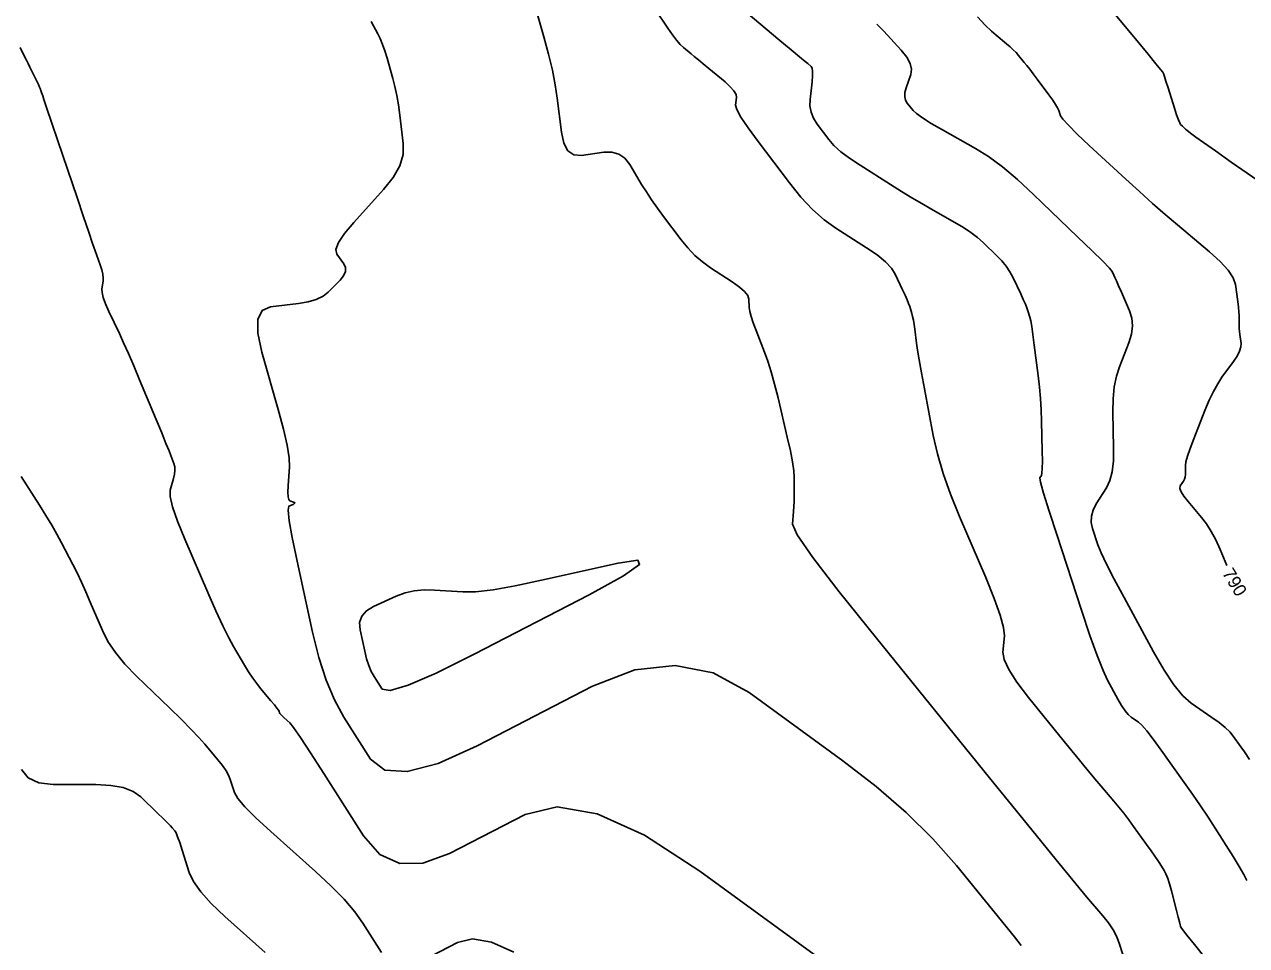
# Model space of a CAD drawing. Extents: x 2082232 to 2083549, y 592624 to 593832.
# Drawn here: x 2083093.1 to 2083159.4, y 592866.6 to 592916.6 of the extents above; entities that cross this region are included whole.
import ezdxf

# ---------------------------------------------------------------- set-up
doc = ezdxf.new("R2010")
doc.units = 0
doc.layers.add('DT_X_Contour_Major', color=7, linetype='Continuous')
doc.layers.add('DT_X_Contour_Minor', color=7, linetype='Continuous')

msp = doc.modelspace()

# ---------------------------------------------------------------- linework, layer by layer
at = {"layer": 'DT_X_Contour_Major'}
for points in [[(2083111.928, 592916.76), (2083112.287, 592916.102), (2083112.42, 592915.835), (2083112.548, 592915.525), (2083112.672, 592915.173), (2083112.792, 592914.779), (2083113.107, 592913.671), (2083113.219, 592913.236), (2083113.319, 592912.759), (2083113.408, 592912.242), (2083113.484, 592911.685), (2083113.673, 592910.143), (2083113.659, 592909.554), (2083113.477, 592908.942), (2083113.126, 592908.308), (2083112.606, 592907.651), (2083110.994, 592905.87), (2083110.483, 592905.261), (2083110.158, 592904.77), (2083110.019, 592904.397), (2083110.067, 592904.142), (2083110.443, 592903.619), (2083110.536, 592903.417), (2083110.533, 592903.202), (2083110.436, 592902.976), (2083110.242, 592902.738), (2083109.599, 592902.086), (2083109.317, 592901.864), (2083108.953, 592901.686), (2083108.507, 592901.553), (2083107.979, 592901.464), (2083106.463, 592901.287), (2083106.007, 592901.083), (2083105.777, 592900.605), (2083105.773, 592899.852), (2083105.994, 592898.824), (2083106.884, 592895.716), (2083107.173, 592894.648), (2083107.372, 592893.775), (2083107.48, 592893.097), (2083107.499, 592892.613), (2083107.429, 592891.582), (2083107.415, 592891.241), (2083107.426, 592890.99), (2083107.463, 592890.831), (2083107.524, 592890.762), (2083107.72, 592890.699), (2083107.773, 592890.674), (2083107.786, 592890.644), (2083107.758, 592890.611), (2083107.691, 592890.573), (2083107.456, 592890.468), (2083107.418, 592890.253), (2083107.48, 592889.686), (2083107.643, 592888.767), (2083107.906, 592887.497), (2083108.74, 592883.641), (2083109.082, 592882.269), (2083109.481, 592881.044), (2083109.937, 592879.967), (2083110.45, 592879.038), (2083111.895, 592876.756), (2083112.663, 592876.159), (2083113.883, 592876.079), (2083115.555, 592876.517), (2083117.678, 592877.472), (2083123.943, 592880.71), (2083126.236, 592881.599), (2083128.417, 592881.837), (2083130.487, 592881.426), (2083132.444, 592880.365), (2083137.515, 592876.668), (2083139.326, 592875.273), (2083140.957, 592873.862), (2083142.407, 592872.433), (2083143.677, 592870.988), (2083146.822, 592867.112), (2083147.196, 592866.651)], [(2083144.819, 592917.015), (2083145.242, 592916.573), (2083145.58, 592916.24), (2083145.832, 592916.014), (2083146.391, 592915.557), (2083146.589, 592915.389), (2083146.764, 592915.228), (2083146.917, 592915.074), (2083147.047, 592914.927), (2083147.362, 592914.545), (2083147.495, 592914.38), (2083147.657, 592914.173), (2083147.848, 592913.923), (2083148.068, 592913.631), (2083148.692, 592912.795), (2083148.902, 592912.506), (2083149.061, 592912.268), (2083149.171, 592912.081), (2083149.232, 592911.944), (2083149.326, 592911.646), (2083149.45, 592911.462), (2083149.751, 592911.134), (2083150.23, 592910.661), (2083150.886, 592910.044), (2083152.871, 592908.207), (2083153.604, 592907.536), (2083154.315, 592906.9), (2083155.002, 592906.3), (2083155.668, 592905.735), (2083157.411, 592904.275), (2083157.989, 592903.753), (2083158.415, 592903.283), (2083158.69, 592902.864), (2083158.813, 592902.496), (2083158.939, 592901.584), (2083158.98, 592901.27), (2083159.008, 592901.013), (2083159.023, 592900.814), (2083159.024, 592900.671), (2083159.01, 592900.365), (2083159.009, 592900.243), (2083159.016, 592900.105), (2083159.03, 592899.951), (2083159.052, 592899.781), (2083159.121, 592899.306), (2083159.115, 592899.111), (2083159.044, 592898.88), (2083158.908, 592898.615), (2083158.707, 592898.314), (2083158.084, 592897.465), (2083157.852, 592897.115), (2083157.621, 592896.699), (2083157.391, 592896.217), (2083157.162, 592895.671), (2083156.554, 592894.127), (2083156.355, 592893.603), (2083156.214, 592893.188), (2083156.13, 592892.884), (2083156.104, 592892.689), (2083156.111, 592892.317), (2083156.105, 592892.182), (2083156.083, 592892.057), (2083156.045, 592891.942), (2083155.99, 592891.837), (2083155.821, 592891.569), (2083155.8, 592891.441), (2083155.864, 592891.256), (2083156.011, 592891.017), (2083156.243, 592890.721), (2083156.974, 592889.858), (2083157.243, 592889.508), (2083157.5, 592889.103), (2083157.745, 592888.644), (2083157.979, 592888.131), (2083158.345, 592887.263)]]:
    msp.add_lwpolyline(points, dxfattribs=at)
at = {"layer": 'DT_X_Contour_Minor'}
for points in [[(2083120.562, 592918.542), (2083121.301, 592915.939), (2083121.555, 592914.999), (2083121.76, 592914.129), (2083121.917, 592913.331), (2083122.025, 592912.603), (2083122.251, 592910.757), (2083122.382, 592910.16), (2083122.607, 592909.752), (2083122.925, 592909.533), (2083123.336, 592909.504), (2083124.558, 592909.678), (2083124.989, 592909.685), (2083125.366, 592909.575), (2083125.689, 592909.348), (2083125.958, 592909.003), (2083126.603, 592907.929), (2083126.859, 592907.518), (2083127.143, 592907.09), (2083127.455, 592906.645), (2083127.796, 592906.183), (2083128.741, 592904.929), (2083129.107, 592904.482), (2083129.495, 592904.079), (2083129.905, 592903.721), (2083130.338, 592903.409), (2083131.522, 592902.636), (2083131.911, 592902.36), (2083132.191, 592902.114), (2083132.362, 592901.897), (2083132.423, 592901.709), (2083132.442, 592901.246), (2083132.47, 592901.039), (2083132.54, 592900.764), (2083132.652, 592900.422), (2083132.806, 592900.012), (2083133.272, 592898.828), (2083133.449, 592898.34), (2083133.629, 592897.763), (2083133.813, 592897.098), (2083134, 592896.343), (2083134.505, 592894.213), (2083134.671, 592893.478), (2083134.789, 592892.872), (2083134.86, 592892.393), (2083134.884, 592892.043), (2083134.884, 592891.28), (2083134.881, 592890.997), (2083134.872, 592890.721), (2083134.858, 592890.452), (2083134.838, 592890.19), (2083134.778, 592889.499), (2083135.046, 592888.918), (2083135.895, 592887.692), (2083137.326, 592885.821), (2083139.337, 592883.306), (2083145.476, 592875.74), (2083147.532, 592873.209), (2083149.095, 592871.29), (2083150.165, 592869.985), (2083150.742, 592869.292), (2083151.624, 592868.262), (2083151.928, 592867.876), (2083152.181, 592867.491), (2083152.381, 592867.106), (2083152.529, 592866.722), (2083152.855, 592865.698)], [(2083151.661, 592917.912), (2083153.479, 592915.71), (2083154.076, 592914.986), (2083154.505, 592914.465), (2083154.766, 592914.149), (2083154.858, 592914.036), (2083154.88, 592914.007), (2083154.904, 592913.946), (2083154.958, 592913.785), (2083155.042, 592913.524), (2083155.157, 592913.164), (2083155.504, 592912.069), (2083155.622, 592911.705), (2083155.718, 592911.436), (2083155.79, 592911.26), (2083155.839, 592911.179), (2083155.938, 592911.087), (2083155.983, 592911.046), (2083156.042, 592910.995), (2083156.115, 592910.933), (2083156.203, 592910.859), (2083156.455, 592910.647), (2083156.66, 592910.494), (2083157.084, 592910.192), (2083157.728, 592909.741), (2083158.592, 592909.143), (2083161.188, 592907.348)], [(2083127.311, 592917.446), (2083128.021, 592916.404), (2083128.273, 592916.045), (2083128.498, 592915.752), (2083128.695, 592915.524), (2083128.865, 592915.36), (2083129.282, 592915.012), (2083129.46, 592914.863), (2083129.681, 592914.68), (2083129.944, 592914.461), (2083130.251, 592914.207), (2083131.127, 592913.484), (2083131.412, 592913.227), (2083131.61, 592913.001), (2083131.723, 592912.804), (2083131.749, 592912.636), (2083131.702, 592912.23), (2083131.766, 592911.992), (2083131.992, 592911.583), (2083132.38, 592911.002), (2083132.931, 592910.25), (2083134.615, 592908.017), (2083135.246, 592907.234), (2083135.876, 592906.562), (2083136.506, 592905.999), (2083137.134, 592905.547), (2083138.809, 592904.487), (2083139.377, 592904.1), (2083139.825, 592903.733), (2083140.154, 592903.386), (2083140.363, 592903.06), (2083140.759, 592902.217), (2083140.895, 592901.922), (2083141.004, 592901.671), (2083141.087, 592901.464), (2083141.144, 592901.3), (2083141.261, 592900.921), (2083141.304, 592900.761), (2083141.346, 592900.566), (2083141.385, 592900.335), (2083141.423, 592900.069), (2083141.52, 592899.312), (2083141.575, 592898.945), (2083141.665, 592898.411), (2083141.79, 592897.709), (2083141.95, 592896.84), (2083142.426, 592894.301), (2083142.649, 592893.312), (2083142.96, 592892.251), (2083143.36, 592891.117), (2083143.849, 592889.911), (2083145.27, 592886.597), (2083145.733, 592885.468), (2083146.055, 592884.567), (2083146.237, 592883.892), (2083146.278, 592883.445), (2083146.2, 592882.555), (2083146.266, 592882.152), (2083146.52, 592881.608), (2083146.962, 592880.923), (2083147.594, 592880.099), (2083149.529, 592877.714), (2083150.197, 592876.892), (2083150.751, 592876.217), (2083151.19, 592875.686), (2083151.514, 592875.302), (2083152.225, 592874.471), (2083152.492, 592874.152), (2083152.758, 592873.818), (2083153.024, 592873.469), (2083153.29, 592873.105), (2083153.998, 592872.115), (2083154.241, 592871.772), (2083154.441, 592871.486), (2083154.598, 592871.258), (2083154.71, 592871.086), (2083154.951, 592870.704), (2083155.044, 592870.528), (2083155.14, 592870.287), (2083155.239, 592869.982), (2083155.342, 592869.612), (2083155.622, 592868.54), (2083155.714, 592868.185), (2083155.781, 592867.926), (2083155.823, 592867.761), (2083155.84, 592867.692), (2083155.852, 592867.635), (2083155.937, 592867.517), (2083156.184, 592867.203), (2083156.591, 592866.696), (2083157.159, 592865.994)], [(2083132.267, 592917.275), (2083134.1, 592915.741), (2083134.71, 592915.231), (2083135.165, 592914.85), (2083135.466, 592914.598), (2083135.612, 592914.477), (2083135.795, 592914.326), (2083135.85, 592914.231), (2083135.877, 592914.061), (2083135.877, 592913.816), (2083135.85, 592913.494), (2083135.741, 592912.537), (2083135.734, 592912.184), (2083135.797, 592911.842), (2083135.928, 592911.513), (2083136.129, 592911.195), (2083136.755, 592910.365), (2083137.037, 592910.044), (2083137.415, 592909.703), (2083137.887, 592909.343), (2083138.455, 592908.964), (2083140.095, 592907.926), (2083140.693, 592907.551), (2083141.26, 592907.205), (2083141.795, 592906.888), (2083142.297, 592906.6), (2083143.593, 592905.87), (2083144.054, 592905.597), (2083144.463, 592905.324), (2083144.821, 592905.052), (2083145.129, 592904.781), (2083145.879, 592904.059), (2083146.145, 592903.781), (2083146.379, 592903.488), (2083146.581, 592903.182), (2083146.752, 592902.861), (2083147.165, 592901.985), (2083147.306, 592901.682), (2083147.418, 592901.428), (2083147.501, 592901.224), (2083147.556, 592901.069), (2083147.663, 592900.722), (2083147.708, 592900.531), (2083147.763, 592900.216), (2083147.829, 592899.778), (2083147.904, 592899.216), (2083148.119, 592897.555), (2083148.191, 592896.933), (2083148.246, 592896.315), (2083148.283, 592895.7), (2083148.303, 592895.089), (2083148.334, 592893.463), (2083148.341, 592892.923), (2083148.336, 592892.523), (2083148.321, 592892.263), (2083148.294, 592892.143), (2083148.21, 592892.009), (2083148.244, 592891.776), (2083148.411, 592891.176), (2083148.709, 592890.211), (2083149.14, 592888.879), (2083150.464, 592884.839), (2083150.924, 592883.465), (2083151.313, 592882.374), (2083151.631, 592881.564), (2083151.877, 592881.037), (2083152.436, 592880.009), (2083152.639, 592879.658), (2083152.825, 592879.379), (2083152.997, 592879.17), (2083153.153, 592879.033), (2083153.549, 592878.761), (2083153.738, 592878.59), (2083154.006, 592878.28), (2083154.356, 592877.831), (2083154.785, 592877.244), (2083156.037, 592875.493), (2083156.494, 592874.845), (2083156.925, 592874.217), (2083157.331, 592873.607), (2083157.711, 592873.016), (2083158.691, 592871.465), (2083159.019, 592870.933), (2083159.266, 592870.501), (2083159.434, 592870.168)], [(2083139.359, 592916.626), (2083139.734, 592916.243), (2083140.682, 592915.206), (2083140.981, 592914.832), (2083141.168, 592914.487), (2083141.242, 592914.172), (2083141.204, 592913.886), (2083140.953, 592913.164), (2083140.886, 592912.908), (2083140.872, 592912.684), (2083140.913, 592912.491), (2083141.006, 592912.33), (2083141.329, 592911.941), (2083141.519, 592911.766), (2083141.847, 592911.532), (2083142.315, 592911.24), (2083142.92, 592910.889), (2083144.721, 592909.875), (2083145.424, 592909.435), (2083146.182, 592908.873), (2083146.996, 592908.192), (2083147.865, 592907.389), (2083150.256, 592905.089), (2083151.045, 592904.325), (2083151.619, 592903.756), (2083151.978, 592903.384), (2083152.123, 592903.209), (2083152.22, 592903.002), (2083152.273, 592902.886), (2083152.359, 592902.694), (2083152.478, 592902.426), (2083152.629, 592902.082), (2083153.076, 592901.063), (2083153.199, 592900.668), (2083153.233, 592900.248), (2083153.177, 592899.802), (2083153.031, 592899.331), (2083152.524, 592898.041), (2083152.359, 592897.525), (2083152.245, 592896.945), (2083152.182, 592896.301), (2083152.171, 592895.594), (2083152.209, 592893.62), (2083152.195, 592892.932), (2083152.125, 592892.345), (2083152, 592891.86), (2083151.82, 592891.477), (2083151.263, 592890.593), (2083151.094, 592890.262), (2083151.005, 592889.93), (2083150.995, 592889.597), (2083151.064, 592889.265), (2083151.354, 592888.378), (2083151.525, 592887.95), (2083151.817, 592887.329), (2083152.232, 592886.517), (2083152.77, 592885.512), (2083154.367, 592882.576), (2083154.944, 592881.577), (2083155.477, 592880.78), (2083155.966, 592880.185), (2083156.412, 592879.793), (2083157.541, 592879.017), (2083157.931, 592878.735), (2083158.254, 592878.471), (2083158.51, 592878.227), (2083158.699, 592878), (2083159.113, 592877.421), (2083159.306, 592877.141), (2083159.572, 592876.737)], [(2083092.881, 592915.356), (2083093.13, 592914.862), (2083093.224, 592914.675), (2083093.321, 592914.481), (2083093.418, 592914.282), (2083093.518, 592914.078), (2083093.786, 592913.526), (2083093.874, 592913.344), (2083093.937, 592913.211), (2083093.975, 592913.128), (2083093.988, 592913.094), (2083093.989, 592913.069), (2083093.993, 592913.052), (2083094.003, 592913.021), (2083094.019, 592912.975), (2083094.041, 592912.915), (2083094.109, 592912.733), (2083094.18, 592912.53), (2083094.341, 592912.054), (2083094.594, 592911.308), (2083094.937, 592910.289), (2083095.975, 592907.212), (2083096.327, 592906.167), (2083096.608, 592905.338), (2083096.817, 592904.727), (2083096.954, 592904.332), (2083097.224, 592903.569), (2083097.309, 592903.299), (2083097.364, 592903.061), (2083097.389, 592902.855), (2083097.382, 592902.681), (2083097.325, 592902.259), (2083097.333, 592902.064), (2083097.399, 592901.796), (2083097.523, 592901.454), (2083097.706, 592901.039), (2083098.272, 592899.833), (2083098.5, 592899.337), (2083098.758, 592898.753), (2083099.048, 592898.08), (2083099.368, 592897.319), (2083100.263, 592895.171), (2083100.564, 592894.446), (2083100.797, 592893.88), (2083100.962, 592893.474), (2083101.058, 592893.227), (2083101.225, 592892.783), (2083101.27, 592892.607), (2083101.283, 592892.413), (2083101.263, 592892.202), (2083101.21, 592891.972), (2083101.026, 592891.336), (2083101.023, 592890.992), (2083101.156, 592890.436), (2083101.422, 592889.67), (2083101.823, 592888.691), (2083103.072, 592885.801), (2083103.509, 592884.804), (2083103.887, 592883.984), (2083104.203, 592883.338), (2083104.458, 592882.868), (2083105.058, 592881.849), (2083105.282, 592881.483), (2083105.501, 592881.15), (2083105.718, 592880.85), (2083105.93, 592880.583), (2083106.492, 592879.916), (2083106.677, 592879.693), (2083106.813, 592879.524), (2083106.898, 592879.411), (2083106.933, 592879.352), (2083106.959, 592879.269), (2083106.982, 592879.229), (2083107.032, 592879.17), (2083107.108, 592879.094), (2083107.211, 592878.999), (2083107.522, 592878.723), (2083107.724, 592878.473), (2083108.098, 592877.933), (2083108.644, 592877.101), (2083109.362, 592875.977), (2083111.505, 592872.594), (2083112.4, 592871.583), (2083113.479, 592871.087), (2083114.74, 592871.107), (2083116.184, 592871.643), (2083120.279, 592873.759), (2083122.023, 592874.162), (2083124.183, 592873.783), (2083126.759, 592872.622), (2083129.752, 592870.679), (2083138.288, 592864.455)], [(2083092.944, 592892.084), (2083093.933, 592890.535), (2083094.286, 592889.972), (2083094.603, 592889.443), (2083094.885, 592888.948), (2083095.131, 592888.489), (2083095.741, 592887.31), (2083095.972, 592886.85), (2083096.207, 592886.357), (2083096.447, 592885.83), (2083096.691, 592885.268), (2083097.346, 592883.726), (2083097.646, 592883.138), (2083098.054, 592882.53), (2083098.57, 592881.904), (2083099.195, 592881.258), (2083101.004, 592879.511), (2083101.632, 592878.898), (2083102.156, 592878.369), (2083102.578, 592877.924), (2083102.898, 592877.564), (2083103.613, 592876.714), (2083103.857, 592876.404), (2083104.054, 592876.113), (2083104.203, 592875.841), (2083104.304, 592875.588), (2083104.509, 592874.937), (2083104.69, 592874.622), (2083105.08, 592874.166), (2083105.677, 592873.568), (2083106.482, 592872.828), (2083108.907, 592870.666), (2083109.75, 592869.882), (2083110.461, 592869.152), (2083111.038, 592868.475), (2083111.482, 592867.852), (2083112.49, 592866.261)], [(2083112.522, 592880.544), (2083112.956, 592880.472), (2083113.935, 592880.765), (2083115.458, 592881.424), (2083117.525, 592882.45), (2083123.763, 592885.674), (2083125.615, 592886.688), (2083126.493, 592887.311), (2083126.396, 592887.545), (2083125.324, 592887.389), (2083121.168, 592886.452), (2083119.732, 592886.149), (2083118.542, 592885.944), (2083117.598, 592885.836), (2083116.899, 592885.825), (2083115.364, 592885.926), (2083114.802, 592885.933), (2083114.27, 592885.88), (2083113.766, 592885.765), (2083113.291, 592885.588), (2083112.063, 592885.037), (2083111.671, 592884.802), (2083111.418, 592884.51), (2083111.304, 592884.162), (2083111.329, 592883.758), (2083111.578, 592882.604), (2083111.68, 592882.194), (2083111.8, 592881.828), (2083111.936, 592881.505), (2083112.09, 592881.227), (2083112.522, 592880.544)], [(2083092.954, 592876.186), (2083093.33, 592875.74), (2083093.903, 592875.471), (2083094.675, 592875.381), (2083096.998, 592875.375), (2083097.803, 592875.332), (2083098.476, 592875.206), (2083099.018, 592874.998), (2083099.427, 592874.708), (2083100.343, 592873.823), (2083100.65, 592873.525), (2083100.885, 592873.294), (2083101.047, 592873.13), (2083101.137, 592873.033), (2083101.279, 592872.864), (2083101.344, 592872.752), (2083101.431, 592872.541), (2083101.541, 592872.231), (2083101.674, 592871.824), (2083102.059, 592870.605), (2083102.288, 592870.114), (2083102.687, 592869.553), (2083103.255, 592868.924), (2083103.993, 592868.225), (2083106.186, 592866.271)], [(2083114.69, 592865.814), (2083116.615, 592866.809), (2083117.435, 592866.998), (2083118.451, 592866.82), (2083119.662, 592866.274)]]:
    msp.add_lwpolyline(points, dxfattribs=at)

# ---------------------------------------------------------------- texts
at = {"layer": 'DT_X_Contour_Major'}
msp.add_text('790', height=0.7, rotation=301.21591, dxfattribs=at).set_placement((2083158.069, 592886.842))

doc.saveas('drawing.dxf')
